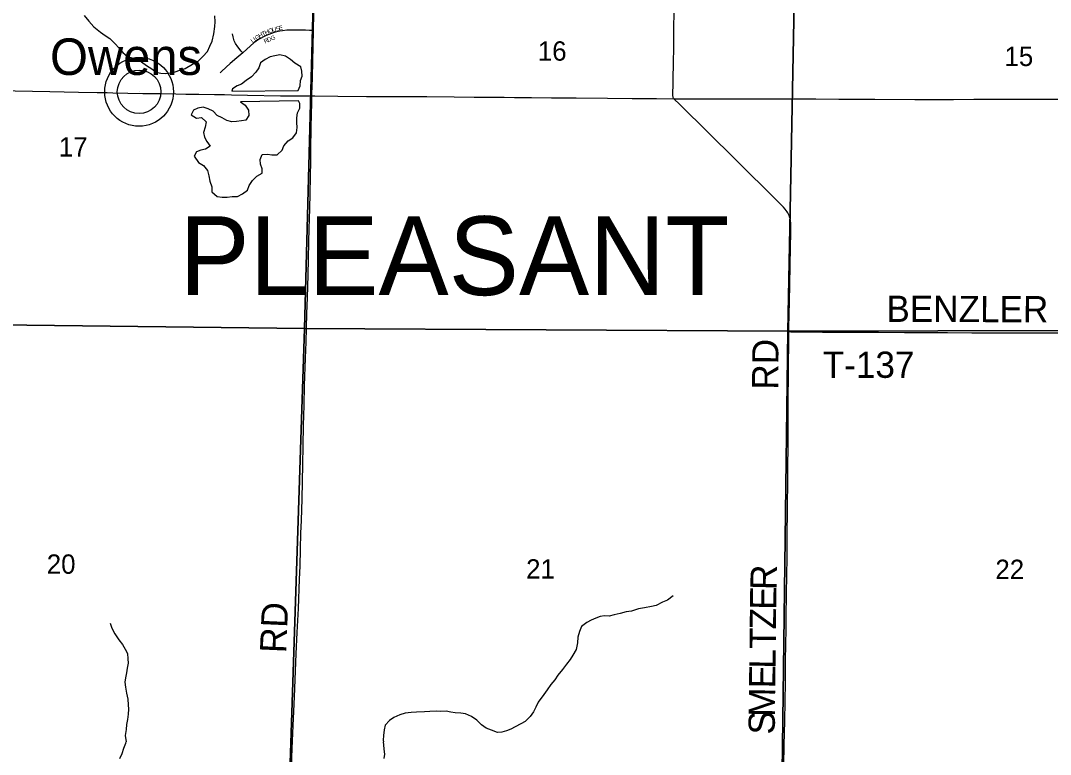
# Model space of a CAD drawing. Extents: x 1584893 to 1934202, y 663575 to 1091909.
# Drawn here: x 1784167 to 1795936, y 911101 to 919483 of the extents above; entities that cross this region are included whole.
import ezdxf

# ---------------------------------------------------------------- set-up
doc = ezdxf.new("R2010")
doc.units = 0
for name, color, linetype in [('GM_X_County_Road', 7, 'Continuous'), ('GM_X_County_Road_Text', 7, 'Continuous'), ('GM_X_Minor_Lake', 7, 'Continuous'), ('GM_X_Minor_River', 7, 'Continuous'), ('GM_X_Section', 7, 'Continuous'), ('GM_X_Section_Text', 7, 'Continuous'), ('GM_X_Township_Road', 7, 'Continuous'), ('GM_X_Township_Road_Text', 7, 'Continuous'), ('GM_X_Township_Subdivision', 7, 'Continuous'), ('GM_X_Township_Subdivision_Text', 7, 'Continuous'), ('GM_X_Township_Text', 7, 'Continuous'), ('GM_X_Unincorporated', 7, 'Continuous'), ('GM_X_Unincorporated_Location', 7, 'Continuous'), ('GM_X_Unincorporated_Text', 7, 'Continuous')]:
    doc.layers.add(name, color=color, linetype=linetype)

msp = doc.modelspace()

# ---------------------------------------------------------------- linework, layer by layer
at = {"layer": 'GM_X_County_Road'}
for points in [[(1791635, 918589), (1791632, 918592), (1791628, 918598), (1791625, 918605), (1791623, 918612), (1791622, 918620), (1791622, 918627), (1791624, 918775), (1791629, 919037), (1791631, 919136), (1791632, 919234), (1791634, 919398), (1791637, 919578), (1791645, 919972), (1791648, 920152), (1791652, 920382), (1791655, 920520), (1791655, 920604)], [(1787514, 919370), (1787519, 919563), (1787524, 919842), (1787528, 920105), (1787532, 920252), (1787535, 920419)], [(1787495, 918622), (1787495, 918645), (1787502, 918825), (1787506, 919022), (1787510, 919186), (1787514, 919370)], [(1783438, 918691), (1783499, 918691), (1783729, 918686), (1783843, 918684), (1784106, 918679), (1784500, 918671), (1784828, 918664), (1785041, 918661), (1785156, 918660), (1785221, 918659), (1785565, 918651), (1785680, 918650), (1785762, 918649), (1785942, 918645), (1786057, 918643), (1786204, 918642), (1786383, 918639), (1786497, 918638), (1786579, 918636), (1786759, 918632), (1787137, 918625), (1787399, 918622), (1787495, 918622)], [(1787261, 910955), (1787269, 911168), (1787282, 911430), (1787286, 911512), (1787298, 911757), (1787318, 912249), (1787329, 912495), (1787341, 912766), (1787356, 913101), (1787360, 913249), (1787366, 913446), (1787371, 913626), (1787376, 913774), (1787383, 914020), (1787392, 914413), (1787397, 914627), (1787400, 914856), (1787407, 915086), (1787413, 915316), (1787423, 915627), (1787429, 915808), (1787439, 916136), (1787444, 916316), (1787452, 916578), (1787456, 916759), (1787461, 916956), (1787464, 917103), (1787471, 917333), (1787479, 917694), (1787482, 917890), (1787483, 918005), (1787489, 918268), (1787494, 918547), (1787495, 918622)], [(1787495, 918622), (1787530, 918622), (1787792, 918619), (1788121, 918614), (1788432, 918614), (1788580, 918614), (1788809, 918614), (1789121, 918613), (1789350, 918610), (1789531, 918609), (1789695, 918607), (1789810, 918606), (1790007, 918604), (1790236, 918601), (1790515, 918599), (1790876, 918596), (1791155, 918594), (1791434, 918591), (1791635, 918589)], [(1791635, 918589), (1791663, 918588), (1791877, 918590), (1792467, 918590), (1792845, 918588), (1793255, 918588), (1793517, 918585), (1793632, 918585), (1793928, 918585), (1794387, 918583), (1794617, 918581), (1794732, 918582), (1794830, 918582), (1795060, 918585), (1795207, 918585), (1795601, 918585), (1796208, 918587), (1796422, 918586), (1796701, 918585), (1796834, 918584)], [(1792947, 915930), (1792948, 915978), (1792951, 916125), (1792954, 916273), (1792958, 916470), (1792966, 916896), (1792970, 917060), (1792971, 917142), (1792969, 917175), (1792967, 917192), (1792964, 917208), (1792961, 917224), (1792956, 917240), (1792950, 917256), (1792943, 917271), (1792935, 917286), (1792926, 917300), (1792916, 917314), (1792906, 917327), (1792884, 917352), (1792862, 917376), (1792780, 917457), (1792641, 917596), (1792512, 917722), (1792280, 917953), (1792081, 918149), (1791976, 918253), (1791906, 918322), (1791824, 918402), (1791684, 918541), (1791648, 918574), (1791637, 918585), (1791635, 918589)], [(1792891, 910976), (1792895, 911206), (1792899, 911484), (1792907, 911927), (1792909, 912157), (1792912, 912370), (1792915, 912517), (1792917, 912681), (1792920, 912927), (1792924, 913157), (1792926, 913338), (1792928, 913534), (1792931, 913961), (1792934, 914190), (1792935, 914403), (1792937, 914600), (1792939, 914895), (1792939, 915076), (1792940, 915174), (1792942, 915420), (1792944, 915551), (1792944, 915617), (1792945, 915732), (1792946, 915846), (1792947, 915930)]]:
    msp.add_lwpolyline(points, dxfattribs=at)
at = {"layer": 'GM_X_Minor_Lake'}
for points in [[(1787340, 918685), (1787361, 918739), (1787364, 918797), (1787385, 918848), (1787380, 918905), (1787371, 918955), (1787302, 918996), (1787250, 919037), (1787195, 919076), (1787128, 919091), (1787074, 919080), (1787019, 919067), (1786963, 919038), (1786909, 919001), (1786888, 918945), (1786855, 918892), (1786804, 918842), (1786745, 918797), (1786693, 918758), (1786643, 918737), (1786590, 918704), (1786580, 918678)], [(1786580, 918678), (1787340, 918685)], [(1786680, 918554), (1786733, 918517), (1786772, 918461), (1786777, 918399), (1786742, 918347), (1786692, 918336), (1786636, 918331), (1786580, 918328), (1786522, 918343), (1786469, 918372), (1786415, 918399), (1786368, 918450), (1786309, 918473), (1786255, 918494), (1786193, 918483), (1786143, 918458), (1786116, 918406), (1786177, 918369), (1786233, 918374), (1786286, 918325), (1786276, 918265), (1786257, 918203), (1786268, 918153), (1786295, 918103), (1786332, 918048), (1786281, 918015), (1786227, 918002), (1786177, 917985), (1786150, 917933), (1786201, 917860), (1786256, 917827), (1786301, 917772), (1786318, 917710), (1786329, 917648), (1786354, 917585), (1786351, 917525), (1786412, 917474), (1786472, 917465), (1786526, 917466), (1786586, 917473), (1786646, 917474), (1786704, 917505), (1786759, 917544), (1786779, 917598), (1786816, 917657), (1786867, 917705), (1786929, 917740), (1786928, 917790), (1786907, 917842), (1786906, 917896), (1786929, 917952), (1786987, 917957), (1787039, 917948), (1787099, 917951), (1787157, 918002), (1787176, 918053), (1787223, 918109), (1787278, 918142), (1787320, 918201), (1787329, 918261), (1787322, 918319), (1787323, 918373), (1787330, 918429), (1787357, 918481), (1787358, 918535), (1787344, 918567)], [(1787344, 918567), (1786680, 918554)]]:
    msp.add_lwpolyline(points, dxfattribs=at)
at = {"layer": 'GM_X_Minor_River'}
for points in [[(1784893, 919540), (1784946, 919477), (1785003, 919410), (1785080, 919351), (1785133, 919314), (1785188, 919277), (1785245, 919220), (1785294, 919169), (1785336, 919118), (1785387, 919071), (1785438, 919056), (1785490, 919035), (1785547, 919012), (1785605, 918969), (1785666, 918930), (1785717, 918895), (1785769, 918884), (1785823, 918879), (1785877, 918887), (1785935, 918898), (1785987, 918917), (1786049, 918936), (1786130, 918984), (1786190, 919013), (1786251, 919074), (1786302, 919131), (1786331, 919189), (1786358, 919248), (1786375, 919332), (1786386, 919414), (1786389, 919468), (1786386, 919536)], [(1791624, 912911), (1791561, 912864), (1791501, 912839), (1791432, 912802), (1791376, 912789), (1791296, 912776), (1791228, 912764), (1791150, 912737), (1791086, 912730), (1791018, 912709), (1790950, 912696), (1790893, 912679), (1790840, 912682), (1790790, 912675), (1790739, 912656), (1790689, 912633), (1790639, 912608), (1790578, 912563), (1790553, 912503), (1790534, 912441), (1790533, 912375), (1790516, 912300), (1790479, 912236), (1790448, 912183), (1790407, 912131), (1790360, 912070), (1790307, 912005), (1790271, 911952), (1790226, 911898), (1790183, 911839), (1790148, 911784), (1790081, 911699), (1790054, 911639), (1790027, 911588), (1789992, 911534), (1789933, 911477), (1789770, 911390), (1789720, 911369), (1789668, 911354), (1789616, 911350), (1789550, 911376), (1789487, 911401), (1789436, 911440), (1789379, 911493), (1789321, 911532), (1789250, 911563), (1789198, 911570), (1789135, 911577), (1789083, 911584), (1789029, 911593), (1788971, 911592), (1788915, 911595), (1788845, 911592), (1788781, 911587), (1788692, 911585), (1788630, 911580), (1788562, 911573), (1788501, 911552), (1788433, 911523), (1788383, 911488), (1788334, 911435), (1788323, 911383), (1788314, 911315), (1788309, 911263), (1788313, 911244)], [(1785191, 912598), (1785208, 912544), (1785243, 912479), (1785288, 912410), (1785331, 912355), (1785362, 912303), (1785387, 912252), (1785392, 912194), (1785395, 912142), (1785386, 912086), (1785376, 912032), (1785365, 911976), (1785360, 911924), (1785365, 911868), (1785378, 911800), (1785392, 911732), (1785397, 911668), (1785399, 911616), (1785398, 911562), (1785389, 911500), (1785378, 911442), (1785373, 911384), (1785362, 911318), (1785373, 911243)], [(1785302, 911053), (1785328, 911111), (1785347, 911173), (1785368, 911230), (1785373, 911243)], [(1788321, 911054), (1788329, 911105), (1788320, 911160), (1788317, 911210), (1788313, 911244)]]:
    msp.add_lwpolyline(points, dxfattribs=at)
at = {"layer": 'GM_X_Section'}
for points in [[(1782187, 921353), (1787552, 921259), (1787411, 915967), (1782015, 916032)], [(1787552, 921259), (1793039, 921261), (1792936, 915937), (1787411, 915967)], [(1793039, 921261), (1798238, 921241), (1798079, 915947), (1792936, 915937)], [(1782015, 916032), (1787411, 915967), (1787237, 910654), (1781905, 910709)], [(1787411, 915967), (1792936, 915937), (1792866, 910606), (1787237, 910654)], [(1792936, 915937), (1798079, 915947), (1798022, 910623), (1792866, 910606)]]:
    msp.add_lwpolyline(points, close=True, dxfattribs=at)
at = {"layer": 'GM_X_Township_Road'}
msp.add_lwpolyline([(1792947, 915930), (1792971, 915929), (1793053, 915927), (1793332, 915925), (1793775, 915922), (1793972, 915922), (1794267, 915920), (1794579, 915921), (1794759, 915920), (1795038, 915916), (1795252, 915915), (1795629, 915915), (1795941, 915915), (1796236, 915917), (1796597, 915920), (1796789, 915921)], dxfattribs=at)
at = {"layer": 'GM_X_Township_Subdivision'}
for points in [[(1786706, 919116), (1786689, 919134), (1786660, 919167), (1786640, 919194), (1786631, 919208), (1786623, 919222), (1786615, 919237), (1786609, 919252), (1786603, 919267), (1786599, 919283), (1786595, 919299), (1786590, 919332)], [(1787514, 919370), (1787470, 919370), (1787421, 919372), (1787290, 919375), (1787242, 919374), (1787209, 919373), (1787160, 919367), (1787128, 919362), (1787096, 919355), (1787065, 919347), (1787034, 919336), (1787003, 919325), (1786973, 919312), (1786944, 919297), (1786915, 919282), (1786887, 919265), (1786860, 919247), (1786834, 919227), (1786796, 919196), (1786706, 919116)], [(1786706, 919116), (1786637, 919056), (1786563, 918991), (1786465, 918904), (1786446, 918887)]]:
    msp.add_lwpolyline(points, dxfattribs=at)
at = {"layer": 'GM_X_Unincorporated'}
for radius in [393, 249]:
    msp.add_circle((1785521, 918669), radius, dxfattribs=at)
at = {"layer": 'GM_X_Unincorporated_Location'}
msp.add_line((1785521, 918669), (1785521, 918669), dxfattribs=at)

# ---------------------------------------------------------------- texts
at = {"layer": 'GM_X_County_Road_Text'}
for s, rotation, p in [('RD', 89.504, (1792825, 915266)), ('R', 88.5557, (1792805, 912975)), ('E', 89.2928, (1792802, 912751)), ('RD', 87.5313, (1787201, 912254)), ('Z', 89.3087, (1792799, 912527)), ('T', 89.31, (1792797, 912303)), ('L', 89.3127, (1792794, 912078)), ('E', 89.31, (1792791, 911854)), ('M', 89.3118, (1792787, 911528)), ('S', 89.311, (1792785, 911326))]:
    msp.add_text(s, height=300, rotation=rotation, dxfattribs=at).set_placement(p)
at = {"layer": 'GM_X_Section_Text'}
for s, p in [('16', (1790078, 919025)), ('15', (1795411, 918964)), ('17', (1784604, 917930)), ('20', (1784466, 913164)), ('21', (1789944, 913109)), ('22', (1795307, 913104))]:
    msp.add_text(s, height=221, rotation=0, dxfattribs=at).set_placement(p)
at = {"layer": 'GM_X_Township_Road_Text'}
for s, rotation, p in [('BENZLER', 359.848, (1794061, 916041)), ('T-137', 0, (1793334, 915402))]:
    msp.add_text(s, height=300, rotation=rotation, dxfattribs=at).set_placement(p)
at = {"layer": 'GM_X_Township_Subdivision_Text'}
for s, rotation, p in [('O', 19.4994, (1787007, 919336)), ('U', 15.7803, (1787048, 919350)), ('S', 14.3278, (1787090, 919362)), ('E', 10.6348, (1787123, 919371)), ('I', 34.3689, (1786846, 919245)), ('G', 33.1687, (1786864, 919257)), ('H', 30.2627, (1786900, 919281)), ('T', 27.4938, (1786937, 919303)), ('R', 24.5987, (1786960, 919219)), ('H', 23.4454, (1786968, 919319)), ('D', 24.0712, (1786995, 919236)), ('G', 21.0344, (1787035, 919253)), ('L', 37.9301, (1786819, 919224))]:
    msp.add_text(s, height=50, rotation=rotation, dxfattribs=at).set_placement(p)
at = {"layer": 'GM_X_Township_Text'}
msp.add_text('PLEASANT', height=900, rotation=0, dxfattribs=at).set_placement((1785982, 916347))
at = {"layer": 'GM_X_Unincorporated_Text'}
msp.add_text('Owens', height=417, rotation=0, dxfattribs=at).set_placement((1784503, 918862))

doc.saveas('drawing.dxf')
